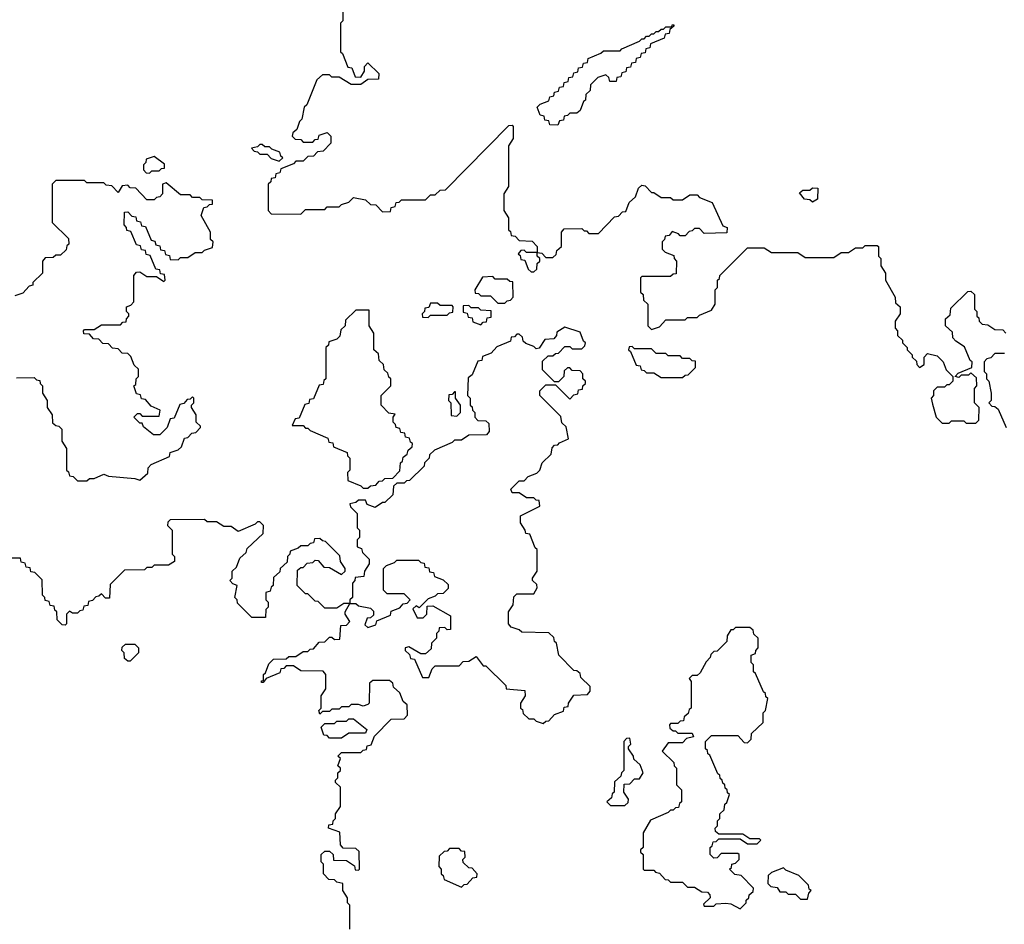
# Model space of a CAD drawing. Extents: x 2889633 to 3052318, y 540750 to 918690.
# Tile 381 of 656: x 2949385 to 2953484, y 790905 to 794669. Entities that reach past the tile are written whole.
import ezdxf

# ---------------------------------------------------------------- set-up
doc = ezdxf.new("R2010")
doc.units = 0

msp = doc.modelspace()

# ---------------------------------------------------------------- linework, layer by layer
at = {"layer": '0CON02XD'}
for points in [[(2950730, 794715), (2950730, 794665), (2950720, 794655), (2950720, 794535), (2950728.3, 794528.3), (2950751.7, 794471.7), (2950768.3, 794468.3)], [(2951625, 794230), (2951591.7, 794231.7), (2951588.3, 794248.3), (2951571.7, 794251.7), (2951568.3, 794268.3), (2951551.7, 794271.7), (2951540, 794305), (2951551.7, 794318.3), (2951588.3, 794331.7), (2951591.7, 794348.3), (2951608.3, 794351.7), (2951611.7, 794368.3), (2951628.3, 794371.7), (2951631.7, 794388.3), (2951648.3, 794391.7), (2951651.7, 794408.3), (2951668.3, 794411.7), (2951671.7, 794428.3), (2951688.3, 794431.7), (2951691.7, 794448.3), (2951708.3, 794451.7), (2951711.7, 794468.3), (2951728.3, 794471.7), (2951731.7, 794488.3), (2951748.3, 794491.7), (2951751.7, 794508.3), (2951805, 794530), (2951815, 794540), (2951885, 794540), (2951891.7, 794548.3), (2951965, 794580), (2951975, 794590), (2951985, 794590), (2951995, 794600), (2952005, 794600), (2952015, 794610), (2952025, 794610), (2952035, 794620), (2952045, 794620), (2952055, 794630), (2952065, 794630), (2952075, 794640), (2952100, 794640), (2952101.7, 794648.3), (2952108.3, 794648.3), (2952108.3, 794641.7), (2952091.7, 794628.3), (2952088.3, 794611.7), (2952071.7, 794608.3), (2952068.3, 794591.7), (2952011.7, 794568.3), (2952008.3, 794551.7), (2951991.7, 794548.3), (2951988.3, 794531.7), (2951971.7, 794528.3), (2951968.3, 794511.7), (2951951.7, 794508.3), (2951948.3, 794491.7), (2951931.7, 794488.3), (2951928.3, 794471.7), (2951911.7, 794468.3), (2951908.3, 794451.7), (2951891.7, 794448.3), (2951888.3, 794431.7), (2951871.7, 794428.3), (2951868.3, 794411.7), (2951841.7, 794411.7), (2951838.3, 794428.3), (2951825, 794440), (2951791.7, 794428.3), (2951761.7, 794398.3), (2951760, 794375), (2951741.7, 794358.3), (2951740, 794335), (2951731.7, 794328.3), (2951718.3, 794291.7), (2951705, 794280), (2951675, 794280), (2951665, 794270), (2951651.7, 794268.3), (2951648.3, 794251.7), (2951631.7, 794248.3), (2951625, 794230)], [(2950768.3, 794468.3), (2950781.7, 794431.7), (2950805, 794430), (2950820, 794455), (2950820, 794475), (2950835, 794490), (2950880, 794445), (2950878.3, 794421.7), (2950835, 794420), (2950805, 794400), (2950765, 794400), (2950715, 794430), (2950685, 794430), (2950675, 794440), (2950645, 794440), (2950621.7, 794418.3), (2950580, 794315), (2950570, 794305), (2950560, 794255), (2950550, 794245), (2950538.3, 794211.7), (2950521.7, 794198.3), (2950520, 794185), (2950531.7, 794171.7), (2950555, 794170), (2950565, 794160), (2950605, 794160), (2950615, 794170), (2950628.3, 794171.7), (2950631.7, 794188.3), (2950665, 794200), (2950680, 794185), (2950680, 794155), (2950648.3, 794121.7), (2950625, 794120), (2950608.3, 794101.7), (2950585, 794100), (2950565, 794080), (2950535, 794080), (2950525, 794070), (2950471.7, 794048.3), (2950468.3, 794031.7), (2950451.7, 794028.3), (2950448.3, 794011.7), (2950431.7, 794008.3), (2950430, 793995), (2950420, 793985), (2950420, 793875), (2950431.7, 793861.7), (2950555, 793860), (2950575, 793880), (2950655, 793880), (2950665, 793890), (2950715, 793890), (2950725, 793900), (2950755, 793910), (2950775, 793930), (2950825, 793920), (2950845, 793900), (2950868.3, 793898.3), (2950895, 793870), (2950928.3, 793871.7), (2950931.7, 793888.3), (2950948.3, 793891.7), (2950951.7, 793908.3), (2950965, 793910), (2950975, 793920), (2951075, 793920), (2951095, 793940), (2951115, 793940), (2951135, 793960), (2951158.3, 793961.7), (2951421.7, 794228.3), (2951435, 794230), (2951440, 794225), (2951440, 794175), (2951420, 794145), (2951420, 793975), (2951400, 793945), (2951400, 793875), (2951420, 793845), (2951420, 793795), (2951428.3, 793788.3), (2951431.7, 793771.7), (2951448.3, 793768.3), (2951465, 793750), (2951518.3, 793748.3), (2951540, 793725), (2951540, 793700), (2951558.3, 793698.3), (2951575, 793680), (2951605, 793680), (2951618.3, 793691.7), (2951621.7, 793708.3), (2951640, 793725), (2951640, 793785), (2951651.7, 793798.3), (2951725, 793800), (2951735, 793790), (2951745, 793790), (2951755, 793780), (2951795, 793780), (2951861.7, 793848.3), (2951878.3, 793851.7), (2951895, 793870), (2951908.3, 793871.7), (2951921.7, 793908.3), (2951948.3, 793931.7), (2951961.7, 793968.3), (2951975, 793980), (2951988.3, 793978.3), (2952015, 793950), (2952025, 793950), (2952055, 793930), (2952095, 793930), (2952105, 793920), (2952145, 793920), (2952175, 793940), (2952205, 793940), (2952215, 793930), (2952268.3, 793908.3), (2952311.7, 793811.7), (2952330, 793805), (2952328.3, 793781.7), (2952235, 793780), (2952215, 793800), (2952195, 793800), (2952185, 793790), (2952171.7, 793788.3), (2952155, 793770), (2952135, 793770), (2952128.3, 793778.3), (2952101.7, 793788.3), (2952088.3, 793771.7), (2952071.7, 793768.3), (2952070, 793755), (2952060, 793745), (2952060, 793715), (2952071.7, 793701.7), (2952108.3, 793688.3), (2952110, 793675), (2952120, 793665), (2952118.3, 793611.7), (2952105, 793610), (2952095, 793600), (2951975, 793600), (2951970, 793595), (2951970, 793535), (2951980, 793525), (2951981.7, 793501.7), (2952000, 793485), (2952000, 793395), (2952015, 793380), (2952048.3, 793391.7), (2952075, 793420), (2952155, 793420), (2952165, 793430), (2952205, 793430), (2952215, 793440), (2952265, 793460), (2952280, 793485), (2952280, 793545), (2952290, 793555), (2952290, 793585), (2952298.3, 793591.7), (2952300, 793605), (2952415, 793720), (2952485, 793720), (2952515, 793700), (2952625, 793700), (2952655, 793680), (2952775, 793680), (2952805, 793700), (2952835, 793700), (2952865, 793720), (2952895, 793720), (2952905, 793730), (2952955, 793730), (2952960, 793725), (2952960, 793685), (2952970, 793675), (2952970, 793645), (2952990, 793615), (2952990, 793585), (2953030, 793515), (2953031.7, 793491.7), (2953050, 793475), (2953050, 793445), (2953030, 793415), (2953030, 793385), (2953040, 793375), (2953040, 793355), (2953060, 793335), (2953060, 793325), (2953080, 793305), (2953080, 793295), (2953100, 793275), (2953100, 793265), (2953118.3, 793248.3), (2953120, 793235), (2953131.7, 793221.7), (2953150, 793235), (2953150, 793265), (2953165, 793280), (2953205, 793270), (2953230, 793245), (2953241.7, 793211.7), (2953270, 793185), (2953270, 793165), (2953255, 793150), (2953245, 793150), (2953235, 793140), (2953205, 793140), (2953190, 793125), (2953190, 793105), (2953180, 793095), (2953185, 793070), (2953200, 793015), (2953225, 792990), (2953255, 792990), (2953265, 793000), (2953315, 793000), (2953325, 792990), (2953365, 792990), (2953377.5, 793002.5), (2953380, 793055), (2953360, 793075), (2953360, 793135), (2953370, 793145), (2953368.3, 793178.3), (2953345, 793200), (2953335, 793190), (2953305, 793190), (2953295, 793180), (2953280, 793185), (2953291.7, 793198.3), (2953348.3, 793221.7), (2953350, 793245), (2953341.7, 793251.7), (2953318.3, 793308.3), (2953281.7, 793331.7), (2953270, 793345), (2953268.3, 793368.3), (2953240, 793395), (2953240, 793425), (2953258.3, 793441.7), (2953261.7, 793468.3), (2953331.7, 793538.3), (2953345, 793540), (2953360, 793525), (2953360, 793465), (2953370, 793455), (2953370, 793435), (2953378.3, 793428.3), (2953380, 793415), (2953391.7, 793401.7), (2953415, 793400), (2953445, 793380), (2953478.3, 793378.3), (2953490, 793365)], [(2950465, 794080), (2950480, 794095), (2950471.7, 794101.7), (2950468.3, 794118.3), (2950435, 794130), (2950425, 794140), (2950405, 794140), (2950395, 794150), (2950385, 794150), (2950375, 794140), (2950350, 794135), (2950361.7, 794121.7), (2950375, 794120), (2950385, 794110), (2950415, 794110), (2950431.7, 794091.7), (2950465, 794080)], [(2949925, 794030), (2949935, 794040), (2949965, 794040), (2949975, 794050), (2949988.3, 794051.7), (2949988.3, 794068.3), (2949945, 794100), (2949911.7, 794088.3), (2949910, 794075), (2949900, 794065), (2949900, 794045), (2949911.7, 794031.7), (2949925, 794030)], [(2949665, 792750), (2949675, 792760), (2949695, 792760), (2949735, 792777.5), (2949755, 792770), (2949865, 792760), (2949885, 792752.5), (2949918.3, 792781.7), (2949920, 792805), (2949931.7, 792818.3), (2950008.3, 792851.7), (2950011.7, 792868.3), (2950045, 792880), (2950058.3, 792891.7), (2950071.7, 792928.3), (2950085, 792930), (2950101.7, 792948.3), (2950118.3, 792951.7), (2950138.3, 792971.7), (2950138.3, 792978.3), (2950120, 792995), (2950120, 793025), (2950100, 793055), (2950100, 793065), (2950110, 793075), (2950110, 793095), (2950105, 793100), (2950095, 793090), (2950081.7, 793088.3), (2950068.3, 793071.7), (2950051.7, 793068.3), (2950028.3, 793011.7), (2950011.7, 793008.3), (2949998.3, 792971.7), (2949968.3, 792941.7), (2949941.7, 792941.7), (2949900, 792975), (2949895, 792990), (2949885, 792990), (2949860, 793015), (2949875, 793030), (2949885, 793030), (2949895, 793020), (2949965, 793020), (2949970, 793045), (2949931.7, 793061.7), (2949908.3, 793088.3), (2949891.7, 793091.7), (2949888.3, 793108.3), (2949871.7, 793111.7), (2949860, 793145), (2949868.3, 793151.7), (2949870, 793175), (2949880, 793185), (2949880, 793215), (2949861.7, 793231.7), (2949848.3, 793268.3), (2949835, 793280), (2949811.7, 793281.7), (2949795, 793300), (2949771.7, 793301.7), (2949755, 793320), (2949731.7, 793321.7), (2949715, 793340), (2949691.7, 793341.7), (2949675, 793360), (2949651.7, 793361.7), (2949650, 793375), (2949655, 793380), (2949695, 793380), (2949725, 793400), (2949805, 793400), (2949815, 793410), (2949828.3, 793411.7), (2949830, 793425), (2949840, 793435), (2949840, 793445), (2949830, 793455), (2949830, 793475), (2949848.3, 793481.7), (2949860, 793495), (2949860, 793605), (2949871.7, 793618.3), (2949885, 793620), (2949915, 793600), (2949955, 793600), (2949985, 793580), (2949990, 793585), (2949988.3, 793608.3), (2949971.7, 793611.7), (2949968.3, 793628.3), (2949951.7, 793631.7), (2949928.3, 793688.3), (2949911.7, 793691.7), (2949908.3, 793708.3), (2949891.7, 793711.7), (2949888.3, 793728.3), (2949871.7, 793731.7), (2949848.3, 793788.3), (2949831.7, 793791.7), (2949830, 793805), (2949820, 793815), (2949821.7, 793868.3), (2949835, 793870), (2949851.7, 793851.7), (2949868.3, 793848.3), (2949871.7, 793831.7), (2949888.3, 793828.3), (2949891.7, 793811.7), (2949908.3, 793808.3), (2949931.7, 793751.7), (2949948.3, 793748.3), (2949951.7, 793731.7), (2949968.3, 793728.3), (2949971.7, 793711.7), (2949988.3, 793708.3), (2949991.7, 793691.7), (2950008.3, 793688.3), (2950011.7, 793671.7), (2950045, 793670), (2950055, 793680), (2950085, 793680), (2950115, 793700), (2950145, 793700), (2950155, 793710), (2950188.3, 793721.7), (2950190, 793745), (2950180, 793755), (2950180, 793785), (2950140, 793855), (2950151.7, 793888.3), (2950165, 793890), (2950175, 793900), (2950188.3, 793901.7), (2950188.3, 793918.3), (2950145, 793920), (2950135, 793930), (2950105, 793930), (2950095, 793940), (2950055, 793940), (2949995, 793990), (2949980, 793985), (2949980, 793945), (2949968.3, 793931.7), (2949955, 793930), (2949945, 793920), (2949915, 793920), (2949868.3, 793968.3), (2949845, 793970), (2949835, 793980), (2949811.7, 793978.3), (2949795, 793950), (2949768.3, 793978.3), (2949745, 793980), (2949735, 793990), (2949665, 793990), (2949655, 794000), (2949535, 794000), (2949520, 793985), (2949520, 793825), (2949588.3, 793758.3), (2949590, 793735), (2949581.7, 793728.3), (2949578.3, 793711.7), (2949555, 793690), (2949535, 793690), (2949525, 793680), (2949491.7, 793678.3), (2949480, 793665), (2949480, 793615), (2949440, 793575), (2949440, 793565), (2949425, 793560), (2949398.3, 793531.7), (2949365, 793520)], [(2952685, 793910), (2952675, 793920), (2952651.7, 793921.7), (2952631.7, 793948.3), (2952645, 793960), (2952675, 793960), (2952685, 793970), (2952708.3, 793968.3), (2952707, 793923), (2952685, 793910)], [(2951525, 793620), (2951538.3, 793631.7), (2951540, 793655), (2951550, 793665), (2951550, 793675), (2951540, 793685), (2951540, 793700), (2951495, 793700), (2951485, 793710), (2951471.7, 793708.3), (2951460, 793695), (2951468.3, 793688.3), (2951471.7, 793671.7), (2951488.3, 793668.3), (2951501.7, 793631.7), (2951515, 793620), (2951525, 793620)], [(2951405, 793490), (2951415, 793500), (2951428.3, 793501.7), (2951440, 793515), (2951438.3, 793578.3), (2951425, 793580), (2951415, 793590), (2951365, 793590), (2951355, 793600), (2951311.7, 793598.3), (2951280, 793545), (2951281.7, 793531.7), (2951295, 793530), (2951305, 793520), (2951345, 793520), (2951375, 793490), (2951405, 793490)], [(2951085, 793430), (2951095, 793440), (2951165, 793440), (2951175, 793450), (2951188.3, 793451.7), (2951190, 793475), (2951185, 793480), (2951135, 793480), (2951125, 793490), (2951095, 793490), (2951088.3, 793471.7), (2951071.7, 793468.3), (2951070, 793455), (2951060, 793445), (2951061.7, 793431.7), (2951085, 793430)], [(2951305, 793400), (2951315, 793410), (2951328.3, 793411.7), (2951331.7, 793428.3), (2951348.3, 793431.7), (2951348.3, 793458.3), (2951305, 793460), (2951295, 793470), (2951265, 793470), (2951255, 793480), (2951231.7, 793478.3), (2951231.7, 793451.7), (2951248.3, 793448.3), (2951251.7, 793431.7), (2951268.3, 793428.3), (2951271.7, 793411.7), (2951305, 793400)], [(2950835, 792720), (2950845, 792730), (2950868.3, 792731.7), (2950881.7, 792748.3), (2950895, 792750), (2950905, 792760), (2950938.3, 792761.7), (2950968.3, 792791.7), (2950970, 792825), (2950978.3, 792831.7), (2950981.7, 792848.3), (2950998.3, 792861.7), (2951001.7, 792878.3), (2951018.3, 792891.7), (2951020, 792905), (2951011.7, 792911.7), (2951008.3, 792928.3), (2950991.7, 792931.7), (2950988.3, 792948.3), (2950971.7, 792951.7), (2950968.3, 792968.3), (2950951.7, 792971.7), (2950950, 792985), (2950940, 792995), (2950940, 793015), (2950948.3, 793028.3), (2950921.7, 793031.7), (2950890, 793065), (2950890, 793105), (2950930, 793145), (2950930, 793175), (2950921.7, 793181.7), (2950918.3, 793198.3), (2950901.7, 793211.7), (2950900, 793235), (2950881.7, 793251.7), (2950878.3, 793278.3), (2950860, 793295), (2950860, 793365), (2950840, 793395), (2950840, 793460), (2950785, 793460), (2950741.7, 793418.3), (2950740, 793395), (2950721.7, 793378.3), (2950718.3, 793351.7), (2950705, 793340), (2950671.7, 793328.3), (2950670, 793315), (2950660, 793305), (2950660, 793175), (2950651.7, 793168.3), (2950648.3, 793151.7), (2950631.7, 793148.3), (2950608.3, 793091.7), (2950591.7, 793088.3), (2950588.3, 793071.7), (2950571.7, 793068.3), (2950548.3, 793011.7), (2950531.7, 793008.3), (2950520, 792980), (2950565, 792980), (2950575, 792970), (2950585, 792970), (2950595, 792960), (2950668.3, 792928.3), (2950671.7, 792911.7), (2950688.3, 792908.3), (2950691.7, 792891.7), (2950748.3, 792868.3), (2950750, 792855), (2950760, 792845), (2950760, 792795), (2950750, 792785), (2950751.7, 792751.7), (2950805, 792730), (2950815, 792720), (2950835, 792720)], [(2951565, 791740), (2951575, 791750), (2951588.3, 791751.7), (2951611.7, 791778.3), (2951648.3, 791791.7), (2951651.7, 791808.3), (2951668.3, 791811.7), (2951670, 791825), (2951691.7, 791858.3), (2951748.3, 791861.7), (2951760, 791875), (2951760, 791895), (2951721.7, 791931.7), (2951718.3, 791948.3), (2951705, 791960), (2951691.7, 791961.7), (2951630, 792025), (2951620, 792075), (2951611.7, 792081.7), (2951608.3, 792098.3), (2951588.3, 792118.3), (2951475, 792120), (2951465, 792130), (2951431.7, 792141.7), (2951420, 792155), (2951420, 792205), (2951440, 792235), (2951441.7, 792268.3), (2951455, 792280), (2951525, 792280), (2951540, 792305), (2951538.3, 792318.3), (2951520, 792335), (2951520, 792345), (2951540, 792375), (2951540, 792465), (2951531.7, 792471.7), (2951508.3, 792528.3), (2951491.7, 792531.7), (2951490, 792545), (2951470, 792575), (2951470, 792605), (2951550, 792645), (2951548.3, 792668.3), (2951535, 792670), (2951525, 792680), (2951495, 792680), (2951465, 792700), (2951435, 792700), (2951430, 792715), (2951465, 792750), (2951485, 792750), (2951501.7, 792768.3), (2951538.3, 792781.7), (2951550, 792795), (2951560, 792825), (2951598.3, 792861.7), (2951601.7, 792888.3), (2951611.7, 792898.3), (2951625, 792900), (2951631.7, 792908.3), (2951670, 792925), (2951660, 792975), (2951641.7, 792991.7), (2951638.3, 793018.3), (2951550, 793105), (2951550, 793125), (2951575, 793150), (2951615, 793150), (2951675, 793090), (2951691.7, 793108.3), (2951708.3, 793111.7), (2951711.7, 793128.3), (2951728.3, 793131.7), (2951730, 793145), (2951740, 793155), (2951740, 793165), (2951730, 793175), (2951730, 793195), (2951718.3, 793208.3), (2951685, 793210), (2951675, 793220), (2951665, 793220), (2951651.7, 793208.3), (2951650, 793185), (2951628.3, 793161.7), (2951611.7, 793161.7), (2951561.7, 793211.7), (2951561.7, 793248.3), (2951585, 793270), (2951605, 793270), (2951615, 793280), (2951628.3, 793281.7), (2951655, 793310), (2951675, 793310), (2951685, 793300), (2951725, 793300), (2951738.3, 793311.7), (2951740, 793325), (2951731.7, 793331.7), (2951718.3, 793368.3), (2951655, 793390), (2951621.7, 793368.3), (2951620, 793355), (2951608.3, 793341.7), (2951571.7, 793338.3), (2951548.3, 793301.7), (2951535, 793300), (2951525, 793310), (2951491.7, 793321.7), (2951481.7, 793331.7), (2951478.3, 793348.3), (2951465, 793360), (2951455, 793360), (2951445, 793350), (2951431.7, 793348.3), (2951428.3, 793331.7), (2951371.7, 793308.3), (2951348.3, 793281.7), (2951311.7, 793268.3), (2951308.3, 793251.7), (2951291.7, 793248.3), (2951268.3, 793191.7), (2951251.7, 793178.3), (2951250, 793105), (2951260, 793095), (2951260, 793065), (2951268.3, 793058.3), (2951270, 793045), (2951280, 793035), (2951280, 793015), (2951291.7, 793001.7), (2951325, 793000), (2951338.3, 792988.3), (2951340, 792955), (2951328.3, 792941.7), (2951255, 792940), (2951225, 792920), (2951195, 792920), (2951185, 792910), (2951111.7, 792878.3), (2951091.7, 792858.3), (2951090, 792845), (2951070, 792825), (2951068.3, 792811.7), (2951008.3, 792751.7), (2950995, 792750), (2950985, 792740), (2950955, 792740), (2950941.7, 792728.3), (2950938.3, 792691.7), (2950905, 792660), (2950895, 792660), (2950865, 792640), (2950831.7, 792651.7), (2950825, 792670), (2950795, 792670), (2950785, 792660), (2950760, 792655), (2950761.7, 792641.7), (2950790, 792615), (2950790, 792555), (2950800, 792545), (2950800, 792515), (2950790, 792505), (2950790, 792475), (2950808.3, 792468.3), (2950811.7, 792451.7), (2950840, 792425), (2950840, 792405), (2950820, 792375), (2950818.3, 792351.7), (2950781.7, 792348.3), (2950780, 792335), (2950770, 792325), (2950770, 792265), (2950760, 792255), (2950760, 792240), (2950785, 792240), (2950795, 792230), (2950845, 792220), (2950858.3, 792208.3), (2950858.3, 792191.7), (2950845, 792180), (2950831.7, 792178.3), (2950821.7, 792151.7), (2950835, 792140), (2950868.3, 792151.7), (2950871.7, 792168.3), (2950928.3, 792191.7), (2950931.7, 792208.3), (2950968.3, 792221.7), (2950981.7, 792238.3), (2950998.3, 792241.7), (2951010, 792255), (2950985, 792280), (2950915, 792280), (2950900, 792295), (2950900, 792385), (2950911.7, 792398.3), (2950945, 792410), (2950955, 792420), (2951045, 792420), (2951055, 792410), (2951068.3, 792408.3), (2951071.7, 792391.7), (2951088.3, 792388.3), (2951091.7, 792371.7), (2951108.3, 792368.3), (2951111.7, 792351.7), (2951148.3, 792338.3), (2951168.3, 792318.3), (2951168.3, 792301.7), (2951148.3, 792281.7), (2951125, 792280), (2951115, 792270), (2951085, 792260), (2951048.3, 792221.7), (2951035, 792230), (2951021.7, 792218.3), (2951040, 792180), (2951065, 792180), (2951080, 792195), (2951081.7, 792228.3), (2951105, 792230), (2951178.3, 792188.3), (2951178.3, 792131.7), (2951165, 792130), (2951155, 792140), (2951131.7, 792138.3), (2951130, 792125), (2951120, 792115), (2951120, 792095), (2951100, 792075), (2951098.3, 792051.7), (2951075, 792030), (2951055, 792030), (2951005, 792060), (2950990, 792055), (2950990, 792045), (2951008.3, 792028.3), (2951011.7, 792011.7), (2951028.3, 792008.3), (2951061.7, 791931.7), (2951088.3, 791931.7), (2951101.7, 791968.3), (2951115, 791980), (2951215, 791980), (2951231.7, 791998.3), (2951255, 792000), (2951285, 792020), (2951315, 791980), (2951325, 791980), (2951408.3, 791898.3), (2951410, 791885), (2951488.3, 791878.3), (2951490, 791855), (2951470, 791825), (2951470, 791805), (2951478.3, 791798.3), (2951481.7, 791781.7), (2951505, 791760), (2951525, 791760), (2951535, 791750), (2951565, 791740)], [(2952145, 793180), (2952155, 793190), (2952168.3, 793191.7), (2952198.3, 793221.7), (2952198.3, 793248.3), (2952185, 793250), (2952175, 793260), (2952145, 793260), (2952135, 793270), (2952085, 793270), (2952075, 793280), (2952035, 793280), (2952015, 793300), (2951945, 793300), (2951935, 793310), (2951921.7, 793308.3), (2951920, 793295), (2951928.3, 793288.3), (2951951.7, 793231.7), (2951968.3, 793228.3), (2951971.7, 793211.7), (2951985, 793210), (2951995, 793200), (2952025, 793200), (2952055, 793180), (2952145, 793180)], [(2953485, 793280), (2953445, 793280), (2953428.3, 793261.7), (2953411.7, 793258.3), (2953400, 793245), (2953400, 793205), (2953410, 793195), (2953410, 793175), (2953420, 793165), (2953430, 793115), (2953430, 793085), (2953420, 793075), (2953431.7, 793061.7), (2953445, 793060), (2953458.3, 793048.3), (2953491.7, 792971.7)], [(2949371.7, 793178.3), (2949445, 793180), (2949455, 793170), (2949468.3, 793168.3), (2949470, 793155), (2949480, 793145), (2949480, 793115), (2949500, 793085), (2949500, 793055), (2949520, 793025), (2949521.7, 792991.7), (2949535, 792980), (2949548.3, 792978.3), (2949560, 792965), (2949560, 792915), (2949580, 792885), (2949580, 792795), (2949588.3, 792788.3), (2949591.7, 792771.7), (2949608.3, 792768.3), (2949625, 792750), (2949665, 792750)], [(2951205, 793020), (2951220, 793035), (2951220, 793065), (2951200, 793095), (2951200, 793120), (2951195, 793120), (2951185, 793110), (2951171.7, 793108.3), (2951170, 793085), (2951180, 793075), (2951181.7, 793021.7), (2951205, 793020)], [(2950655, 792220), (2950628.3, 792248.3), (2950615, 792250), (2950585, 792280), (2950575, 792280), (2950540, 792315), (2950541.7, 792378.3), (2950555, 792390), (2950565, 792390), (2950581.7, 792408.3), (2950605, 792410), (2950615, 792420), (2950628.3, 792418.3), (2950651.7, 792391.7), (2950675, 792390), (2950725, 792360), (2950740, 792375), (2950740, 792385), (2950720, 792415), (2950718.3, 792438.3), (2950658.3, 792498.3), (2950645, 792500), (2950635, 792510), (2950611.7, 792508.3), (2950608.3, 792491.7), (2950595, 792490), (2950585, 792480), (2950555, 792480), (2950545, 792470), (2950511.7, 792458.3), (2950510, 792445), (2950500, 792435), (2950498.3, 792411.7), (2950470, 792385), (2950468.3, 792371.7), (2950441.7, 792348.3), (2950440, 792315), (2950431.7, 792308.3), (2950428.3, 792291.7), (2950410, 792285), (2950410, 792255), (2950420, 792245), (2950420, 792225), (2950410, 792215), (2950408.3, 792181.7), (2950351.7, 792181.7), (2950291.7, 792241.7), (2950290, 792255), (2950280, 792265), (2950290, 792315), (2950271.7, 792321.7), (2950260, 792335), (2950270, 792345), (2950270, 792375), (2950288.3, 792391.7), (2950301.7, 792428.3), (2950328.3, 792451.7), (2950331.7, 792468.3), (2950398.3, 792531.7), (2950400, 792565), (2950385, 792580), (2950375, 792580), (2950365, 792570), (2950295, 792540), (2950265, 792560), (2950235, 792560), (2950205, 792580), (2950165, 792580), (2950155, 792590), (2950011.7, 792588.3), (2950001.7, 792578.3), (2950000, 792565), (2950020, 792545), (2950020, 792445), (2950030, 792435), (2950030, 792415), (2950005, 792400), (2949945, 792400), (2949935, 792390), (2949915, 792390), (2949905, 792380), (2949821.7, 792378.3), (2949761.7, 792318.3), (2949758.3, 792261.7), (2949741.7, 792261.7), (2949725, 792280), (2949715, 792270), (2949701.7, 792268.3), (2949688.3, 792251.7), (2949671.7, 792248.3), (2949668.3, 792231.7), (2949651.7, 792228.3), (2949648.3, 792211.7), (2949635, 792210), (2949625, 792200), (2949605, 792200), (2949591.7, 792208.3), (2949580, 792195), (2949580, 792155), (2949575, 792150), (2949561.7, 792151.7), (2949541.7, 792171.7), (2949540, 792205), (2949531.7, 792211.7), (2949528.3, 792228.3), (2949511.7, 792231.7), (2949508.3, 792248.3), (2949491.7, 792251.7), (2949490, 792265), (2949480, 792275), (2949478.3, 792338.3), (2949448.3, 792368.3), (2949431.7, 792371.7), (2949428.3, 792388.3), (2949411.7, 792391.7), (2949408.3, 792408.3), (2949391.7, 792411.7), (2949388.3, 792428.3), (2949351.7, 792428.3)], [(2950760, 790885), (2950760, 790985), (2950750, 790995), (2950750, 791015), (2950730, 791045), (2950730, 791075), (2950705, 791080), (2950695, 791090), (2950671.7, 791091.7), (2950650, 791115), (2950650, 791155), (2950640, 791165), (2950640, 791195), (2950655, 791210), (2950675, 791210), (2950690, 791195), (2950691.7, 791171.7), (2950745, 791170), (2950778.3, 791148.3), (2950781.7, 791131.7), (2950795, 791130), (2950800, 791135), (2950798.3, 791208.3), (2950785, 791220), (2950731.7, 791221.7), (2950720, 791235), (2950718.3, 791288.3), (2950670, 791305), (2950671.7, 791318.3), (2950688.3, 791321.7), (2950690, 791335), (2950700, 791345), (2950700, 791365), (2950720, 791395), (2950720, 791475), (2950700, 791495), (2950700, 791505), (2950710, 791515), (2950710, 791535), (2950720, 791545), (2950720, 791555), (2950710, 791565), (2950720, 791595), (2950710, 791605), (2950725, 791620), (2950805, 791620), (2950815, 791630), (2950828.3, 791631.7), (2950831.7, 791648.3), (2950848.3, 791651.7), (2950861.7, 791688.3), (2950931.7, 791758.3), (2950985, 791760), (2951000, 791775), (2950998.3, 791818.3), (2950981.7, 791831.7), (2950968.3, 791868.3), (2950941.7, 791891.7), (2950938.3, 791908.3), (2950925, 791920), (2950855, 791920), (2950841.7, 791908.3), (2950840, 791825), (2950835, 791820), (2950815, 791812.5), (2950795, 791820), (2950765, 791820), (2950755, 791810), (2950725, 791810), (2950715, 791800), (2950685, 791800), (2950675, 791790), (2950645, 791790), (2950635, 791780), (2950630, 791795), (2950640, 791805), (2950640, 791855), (2950660, 791885), (2950660, 791945), (2950648.3, 791958.3), (2950555, 791960), (2950525, 791980), (2950495, 791980), (2950485, 791970), (2950471.7, 791968.3), (2950468.3, 791951.7), (2950411.7, 791928.3), (2950398.3, 791911.7), (2950391.7, 791911.7), (2950391.7, 791918.3), (2950400, 791920), (2950400, 791945), (2950408.3, 791951.7), (2950421.7, 791988.3), (2950441.7, 792008.3), (2950495, 792010), (2950505, 792020), (2950535, 792020), (2950565, 792040), (2950585, 792040), (2950595, 792050), (2950608.3, 792051.7), (2950631.7, 792078.3), (2950655, 792080), (2950675, 792100), (2950685, 792100), (2950695, 792090), (2950718.3, 792091.7), (2950721.7, 792148.3), (2950745, 792150), (2950760, 792165), (2950740, 792195), (2950740, 792205), (2950760, 792240), (2950735, 792240), (2950705, 792220), (2950655, 792220)], [(2952385, 790970), (2952410, 790995), (2952410, 791005), (2952420, 791015), (2952421.7, 791028.3), (2952438.3, 791041.7), (2952440, 791055), (2952388.3, 791108.3), (2952361.7, 791111.7), (2952340, 791135), (2952348.3, 791141.7), (2952350, 791155), (2952365, 791160), (2952380, 791175), (2952380, 791195), (2952375, 791200), (2952305, 791200), (2952288.3, 791181.7), (2952275, 791180), (2952260, 791195), (2952260, 791225), (2952268.3, 791231.7), (2952271.7, 791248.3), (2952285, 791250), (2952295, 791260), (2952385, 791260), (2952415, 791240), (2952455, 791240), (2952470, 791255), (2952465, 791260), (2952425, 791260), (2952395, 791280), (2952295, 791280), (2952281.7, 791291.7), (2952280, 791305), (2952290, 791315), (2952290, 791335), (2952300, 791345), (2952300, 791365), (2952318.3, 791381.7), (2952320, 791405), (2952328.3, 791411.7), (2952340, 791445), (2952331.7, 791451.7), (2952330, 791465), (2952321.7, 791471.7), (2952320, 791485), (2952311.7, 791491.7), (2952310, 791505), (2952301.7, 791511.7), (2952300, 791525), (2952291.7, 791531.7), (2952258.3, 791608.3), (2952250, 791615), (2952248.3, 791628.3), (2952240, 791635), (2952240, 791665), (2952265, 791690), (2952375, 791690), (2952401.7, 791661.7), (2952415, 791660), (2952430, 791675), (2952431.7, 791698.3), (2952480, 791745), (2952480, 791785), (2952490, 791795), (2952500, 791845), (2952491.7, 791851.7), (2952490, 791865), (2952481.7, 791871.7), (2952448.3, 791948.3), (2952440, 791955), (2952440, 791985), (2952430, 791995), (2952430, 792025), (2952448.3, 792031.7), (2952450, 792045), (2952460, 792055), (2952460, 792095), (2952441.7, 792111.7), (2952438.3, 792128.3), (2952425, 792140), (2952365, 792140), (2952355, 792130), (2952345, 792130), (2952330, 792105), (2952328.3, 792081.7), (2952288.3, 792041.7), (2952275, 792040), (2952261.7, 792028.3), (2952260, 792015), (2952243, 791997), (2952218.3, 791951.7), (2952205, 791940), (2952185, 791940), (2952171.7, 791928.3), (2952180, 791915), (2952180, 791805), (2952171.7, 791798.3), (2952168.3, 791781.7), (2952151.7, 791768.3), (2952148.3, 791751.7), (2952135, 791750), (2952125, 791740), (2952095, 791740), (2952090, 791735), (2952091.7, 791721.7), (2952105, 791710), (2952115, 791710), (2952125, 791700), (2952185, 791700), (2952190, 791685), (2952161.7, 791678.3), (2952145, 791660), (2952085, 791660), (2952060, 791625), (2952108.3, 791578.3), (2952110, 791565), (2952120, 791555), (2952120, 791485), (2952140, 791465), (2952140, 791415), (2952131.7, 791408.3), (2952128.3, 791391.7), (2952115, 791390), (2952105, 791380), (2952095, 791380), (2952085, 791370), (2952011.7, 791338.3), (2951980, 791285), (2951980, 791225), (2951970, 791215), (2951970, 791205), (2951980, 791195), (2951980, 791135), (2951985, 791130), (2952025, 791130), (2952031.7, 791121.7), (2952048.3, 791118.3), (2952071.7, 791091.7), (2952085, 791090), (2952095, 791080), (2952145, 791080), (2952165, 791060), (2952195, 791060), (2952225, 791040), (2952248.3, 791038.3), (2952258.3, 791028.3), (2952260, 791015), (2952231.7, 790988.3), (2952235, 790980), (2952275, 790980), (2952285, 790990), (2952325, 790992.5), (2952345, 790990), (2952385, 790970)], [(2949845, 792000), (2949835, 792000), (2949821.7, 792011.7), (2949820, 792035), (2949810, 792045), (2949811.7, 792058.3), (2949825, 792070), (2949865, 792070), (2949880, 792055), (2949880, 792035), (2949845, 792000)], [(2950725, 791680), (2950675, 791680), (2950665, 791690), (2950651.7, 791691.7), (2950640, 791725), (2950655, 791740), (2950695, 791740), (2950705, 791750), (2950745, 791750), (2950755, 791760), (2950775, 791760), (2950830, 791715), (2950825, 791700), (2950755, 791700), (2950725, 791680)], [(2951905, 791400), (2951918.3, 791411.7), (2951920, 791425), (2951900, 791455), (2951901.7, 791488.3), (2951925, 791490), (2951945, 791510), (2951965, 791510), (2951980, 791535), (2951968.3, 791568.3), (2951941.7, 791591.7), (2951940, 791605), (2951920, 791635), (2951920, 791645), (2951930, 791655), (2951925, 791680), (2951911.7, 791678.3), (2951900, 791665), (2951900, 791545), (2951890, 791535), (2951888.3, 791521.7), (2951861.7, 791498.3), (2951860, 791455), (2951851.7, 791448.3), (2951848.3, 791431.7), (2951830, 791415), (2951845, 791400), (2951905, 791400)], [(2951225, 791060), (2951235, 791070), (2951248.3, 791071.7), (2951271.7, 791098.3), (2951288.3, 791101.7), (2951290, 791115), (2951268.3, 791138.3), (2951255, 791140), (2951231.7, 791161.7), (2951230, 791175), (2951240, 791185), (2951238.3, 791208.3), (2951225, 791210), (2951215, 791220), (2951175, 791220), (2951165, 791210), (2951151.7, 791208.3), (2951131.7, 791188.3), (2951130, 791145), (2951140, 791135), (2951140, 791115), (2951148.3, 791108.3), (2951151.7, 791091.7), (2951225, 791060)], [(2952665, 791010), (2952670, 791035), (2952680, 791045), (2952671.7, 791051.7), (2952668.3, 791068.3), (2952628.3, 791108.3), (2952575, 791130), (2952565, 791140), (2952515, 791120), (2952501.7, 791108.3), (2952500, 791075), (2952511.7, 791061.7), (2952538.3, 791058.3), (2952550, 791040), (2952575, 791040), (2952585, 791030), (2952615, 791030), (2952635, 791010), (2952665, 791010)]]:
    msp.add_lwpolyline(points, dxfattribs=at)

doc.saveas('drawing.dxf')
